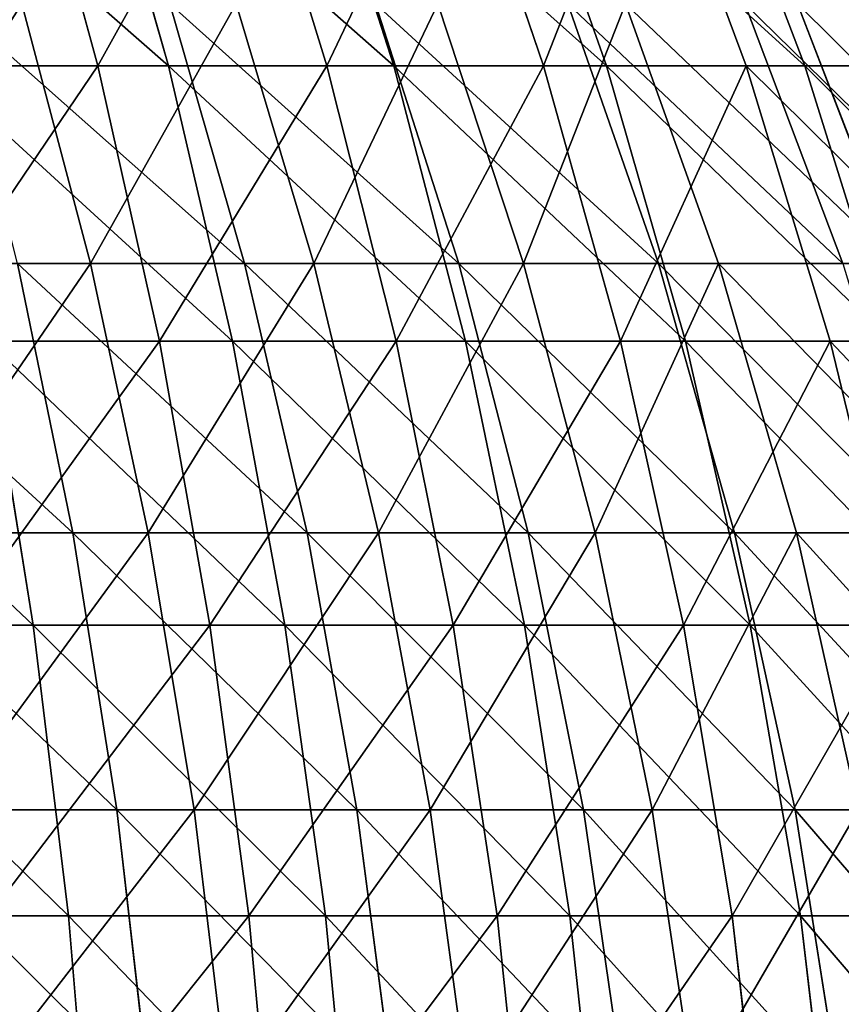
# Model space of a CAD drawing. Extents: x 143 to 263, y -61 to 82.
# Tile 418 of 656: x 229 to 242, y 11 to 26. Entities that reach past the tile are written whole.
import ezdxf

# ---------------------------------------------------------------- set-up
doc = ezdxf.new("R2010")
doc.units = 0
doc.header["$LTSCALE"] = 25.4
doc.layers.get('0').update_dxf_attribs({"color": 13, "linetype": 'CONTINUOUS'})

# ---------------------------------------------------------------- blocks, each defined once
blk = doc.blocks.new('ICE-BALL-8126_STL')
at = {"color": 7}
for p, q in [((61.197, 38.213, 95.913), (61.197, 41.23, 92.726)), ((61.197, 38.213, 95.913), (61.197, 41.23, 92.726)), ((70.114, 41.091, 14.999), (70.114, 37.75, 11.836)), ((70.114, 41.091, 14.999), (70.114, 37.75, 11.836)), ((56.924, 40.659, 21.344), (56.924, 37.817, 18.196)), ((56.924, 40.659, 21.344), (56.924, 37.817, 18.196)), ((68.466, 37.666, 94.635), (68.466, 40.693, 91.369)), ((68.466, 37.666, 94.635), (68.466, 40.693, 91.369)), ((64.17, 40.557, 22.419), (64.17, 37.688, 19.157)), ((64.17, 40.557, 22.419), (64.17, 37.688, 19.157)), ((65.603, 40.246, 15.825), (65.603, 36.972, 12.726)), ((65.603, 40.246, 15.825), (65.603, 36.972, 12.726)), ((70.114, 36.691, 100.934), (70.114, 40.106, 97.851)), ((70.114, 36.691, 100.934), (70.114, 40.106, 97.851)), ((56.924, 36.91, 94.578), (56.924, 39.825, 91.498)), ((56.924, 36.91, 94.578), (56.924, 39.825, 91.498)), ((64.17, 36.726, 93.69), (64.17, 39.679, 90.503)), ((64.17, 36.726, 93.69), (64.17, 39.679, 90.503)), ((55.962, 37.706, 24.728), (59.993, 39.259, 23.471)), ((55.962, 37.706, 24.728), (59.993, 39.259, 23.471)), ((59.993, 39.259, 23.471), (59.993, 36.479, 20.311)), ((59.993, 39.259, 23.471), (59.993, 36.479, 20.311)), ((65.603, 39.281, 97.006), (61.197, 38.213, 95.913)), ((65.603, 39.281, 97.006), (61.197, 38.213, 95.913)), ((65.603, 35.935, 100.026), (65.603, 39.281, 97.006)), ((65.603, 35.935, 100.026), (65.603, 39.281, 97.006)), ((61.197, 39.152, 16.892), (56.924, 37.817, 18.196)), ((61.197, 39.152, 16.892), (56.924, 37.817, 18.196)), ((61.197, 39.152, 16.892), (61.197, 35.966, 13.876)), ((61.197, 39.152, 16.892), (61.197, 35.966, 13.876)), ((64.17, 37.688, 19.157), (68.466, 38.652, 18.237)), ((64.17, 37.688, 19.157), (68.466, 38.652, 18.237)), ((68.466, 38.652, 18.237), (68.466, 35.448, 15.144)), ((68.466, 38.652, 18.237), (68.466, 35.448, 15.144)), ((55.962, 36.888, 88.122), (59.993, 38.408, 89.419)), ((55.962, 36.888, 88.122), (59.993, 38.408, 89.419)), ((59.993, 35.548, 92.505), (59.993, 38.408, 89.419)), ((59.993, 35.548, 92.505), (59.993, 38.408, 89.419)), ((68.466, 37.666, 94.635), (72.855, 38.362, 95.335)), ((68.466, 37.666, 94.635), (72.855, 38.362, 95.335)), ((61.197, 38.213, 95.913), (56.924, 36.91, 94.578)), ((61.197, 38.213, 95.913), (56.924, 36.91, 94.578)), ((61.197, 34.956, 98.852), (61.197, 38.213, 95.913)), ((61.197, 34.956, 98.852), (61.197, 38.213, 95.913)), ((74.704, 38.295, 11.214), (70.114, 37.75, 11.836)), ((74.704, 38.295, 11.214), (70.114, 37.75, 11.836)), ((56.924, 37.817, 18.196), (52.808, 36.249, 19.727)), ((56.924, 37.817, 18.196), (52.808, 36.249, 19.727)), ((56.924, 37.817, 18.196), (56.924, 34.738, 15.28)), ((56.924, 37.817, 18.196), (56.924, 34.738, 15.28)), ((70.114, 37.75, 11.836), (65.603, 36.972, 12.726)), ((70.114, 37.75, 11.836), (65.603, 36.972, 12.726)), ((70.114, 37.75, 11.836), (70.114, 34.171, 8.946)), ((70.114, 37.75, 11.836), (70.114, 34.171, 8.946)), ((59.993, 36.479, 20.311), (64.17, 37.688, 19.157)), ((59.993, 36.479, 20.311), (64.17, 37.688, 19.157)), ((64.17, 37.688, 19.157), (64.17, 34.562, 16.14)), ((64.17, 37.688, 19.157), (64.17, 34.562, 16.14)), ((64.17, 36.726, 93.69), (68.466, 37.666, 94.635)), ((64.17, 36.726, 93.69), (68.466, 37.666, 94.635)), ((68.466, 34.384, 97.644), (68.466, 37.666, 94.635)), ((68.466, 34.384, 97.644), (68.466, 37.666, 94.635)), ((74.704, 37.221, 101.569), (70.114, 36.691, 100.934)), ((74.704, 37.221, 101.569), (70.114, 36.691, 100.934)), ((65.603, 36.972, 12.726), (61.197, 35.966, 13.876)), ((65.603, 36.972, 12.726), (61.197, 35.966, 13.876)), ((65.603, 36.972, 12.726), (65.603, 33.466, 9.893)), ((65.603, 36.972, 12.726), (65.603, 33.466, 9.893)), ((56.924, 36.91, 94.578), (52.808, 35.378, 93.009)), ((56.924, 36.91, 94.578), (52.808, 35.378, 93.009)), ((56.924, 33.761, 97.419), (56.924, 36.91, 94.578)), ((56.924, 33.761, 97.419), (56.924, 36.91, 94.578)), ((59.993, 35.548, 92.505), (64.17, 36.726, 93.69)), ((59.993, 35.548, 92.505), (64.17, 36.726, 93.69)), ((64.17, 33.524, 96.625), (64.17, 36.726, 93.69)), ((64.17, 33.524, 96.625), (64.17, 36.726, 93.69)), ((70.114, 36.691, 100.934), (65.603, 35.935, 100.026)), ((70.114, 36.691, 100.934), (65.603, 35.935, 100.026)), ((70.114, 33.045, 103.739), (70.114, 36.691, 100.934)), ((70.114, 33.045, 103.739), (70.114, 36.691, 100.934)), ((55.962, 35.035, 21.691), (59.993, 36.479, 20.311)), ((55.962, 35.035, 21.691), (59.993, 36.479, 20.311)), ((59.993, 36.479, 20.311), (59.993, 33.452, 17.389)), ((59.993, 36.479, 20.311), (59.993, 33.452, 17.389)), ((68.466, 35.448, 15.144), (72.855, 36.104, 14.407)), ((68.466, 35.448, 15.144), (72.855, 36.104, 14.407)), ((61.197, 35.966, 13.876), (56.924, 34.738, 15.28)), ((61.197, 35.966, 13.876), (56.924, 34.738, 15.28)), ((61.197, 35.966, 13.876), (61.197, 32.553, 11.119)), ((61.197, 35.966, 13.876), (61.197, 32.553, 11.119)), ((65.603, 35.935, 100.026), (61.197, 34.956, 98.852)), ((65.603, 35.935, 100.026), (61.197, 34.956, 98.852)), ((65.603, 32.362, 102.775), (65.603, 35.935, 100.026)), ((65.603, 32.362, 102.775), (65.603, 35.935, 100.026)), ((55.962, 34.139, 91.089), (59.993, 35.548, 92.505)), ((55.962, 34.139, 91.089), (59.993, 35.548, 92.505)), ((59.993, 32.446, 95.349), (59.993, 35.548, 92.505)), ((59.993, 32.446, 95.349), (59.993, 35.548, 92.505)), ((64.17, 34.562, 16.14), (68.466, 35.448, 15.144)), ((64.17, 34.562, 16.14), (68.466, 35.448, 15.144)), ((68.466, 35.448, 15.144), (68.466, 32.003, 12.323)), ((68.466, 35.448, 15.144), (68.466, 32.003, 12.323)), ((68.466, 34.384, 97.644), (72.855, 35.02, 98.398)), ((68.466, 34.384, 97.644), (72.855, 35.02, 98.398)), ((61.197, 34.956, 98.852), (56.924, 33.761, 97.419)), ((61.197, 34.956, 98.852), (56.924, 33.761, 97.419)), ((61.197, 31.478, 101.528), (61.197, 34.956, 98.852)), ((61.197, 31.478, 101.528), (61.197, 34.956, 98.852)), ((56.924, 34.738, 15.28), (52.808, 33.294, 16.93)), ((56.924, 34.738, 15.28), (52.808, 33.294, 16.93)), ((56.924, 34.738, 15.28), (56.924, 31.438, 12.615)), ((56.924, 34.738, 15.28), (56.924, 31.438, 12.615)), ((59.993, 33.452, 17.389), (64.17, 34.562, 16.14)), ((59.993, 33.452, 17.389), (64.17, 34.562, 16.14)), ((64.17, 34.562, 16.14), (64.17, 31.201, 13.388)), ((64.17, 34.562, 16.14), (64.17, 31.201, 13.388)), ((74.704, 34.666, 8.282), (70.114, 34.171, 8.946)), ((74.704, 34.666, 8.282), (70.114, 34.171, 8.946)), ((64.17, 33.524, 96.625), (68.466, 34.384, 97.644)), ((64.17, 33.524, 96.625), (68.466, 34.384, 97.644)), ((68.466, 30.867, 100.375), (68.466, 34.384, 97.644)), ((68.466, 30.867, 100.375), (68.466, 34.384, 97.644)), ((70.114, 34.171, 8.946), (65.603, 33.466, 9.893)), ((70.114, 34.171, 8.946), (65.603, 33.466, 9.893)), ((70.114, 34.171, 8.946), (70.114, 30.377, 6.345)), ((70.114, 34.171, 8.946), (70.114, 30.377, 6.345)), ((56.924, 33.761, 97.419), (52.808, 32.358, 95.736)), ((56.924, 33.761, 97.419), (52.808, 32.358, 95.736)), ((56.924, 30.4, 100.005), (56.924, 33.761, 97.419)), ((56.924, 30.4, 100.005), (56.924, 33.761, 97.419)), ((59.993, 32.446, 95.349), (64.17, 33.524, 96.625)), ((59.993, 32.446, 95.349), (64.17, 33.524, 96.625)), ((65.603, 33.466, 9.893), (61.197, 32.553, 11.119)), ((65.603, 33.466, 9.893), (61.197, 32.553, 11.119)), ((64.17, 30.092, 99.29), (64.17, 33.524, 96.625)), ((64.17, 30.092, 99.29), (64.17, 33.524, 96.625)), ((65.603, 33.466, 9.893), (65.603, 29.748, 7.344)), ((65.603, 33.466, 9.893), (65.603, 29.748, 7.344)), ((74.704, 33.523, 104.414), (70.114, 33.045, 103.739)), ((74.704, 33.523, 104.414), (70.114, 33.045, 103.739)), ((55.962, 32.124, 18.882), (59.993, 33.452, 17.389)), ((55.962, 32.124, 18.882), (59.993, 33.452, 17.389)), ((59.993, 33.452, 17.389), (59.993, 30.196, 14.723)), ((59.993, 33.452, 17.389), (59.993, 30.196, 14.723)), ((70.114, 33.045, 103.739), (65.603, 32.362, 102.775)), ((70.114, 33.045, 103.739), (65.603, 32.362, 102.775)), ((70.114, 29.19, 106.249), (70.114, 33.045, 103.739)), ((70.114, 29.19, 106.249), (70.114, 33.045, 103.739)), ((61.197, 32.553, 11.119), (56.924, 31.438, 12.615)), ((61.197, 32.553, 11.119), (56.924, 31.438, 12.615)), ((61.197, 32.553, 11.119), (61.197, 28.934, 8.638)), ((61.197, 32.553, 11.119), (61.197, 28.934, 8.638)), ((68.466, 32.003, 12.323), (72.855, 32.596, 11.535)), ((68.466, 32.003, 12.323), (72.855, 32.596, 11.535)), ((55.962, 31.157, 93.822), (59.993, 32.446, 95.349)), ((55.962, 31.157, 93.822), (59.993, 32.446, 95.349)), ((59.993, 29.122, 97.929), (59.993, 32.446, 95.349)), ((59.993, 29.122, 97.929), (59.993, 32.446, 95.349)), ((65.603, 32.362, 102.775), (61.197, 31.478, 101.528)), ((65.603, 32.362, 102.775), (61.197, 31.478, 101.528)), ((65.603, 28.584, 105.234), (65.603, 32.362, 102.775)), ((65.603, 28.584, 105.234), (65.603, 32.362, 102.775)), ((64.17, 31.201, 13.388), (68.466, 32.003, 12.323)), ((64.17, 31.201, 13.388), (68.466, 32.003, 12.323)), ((68.466, 32.003, 12.323), (68.466, 28.339, 9.792)), ((68.466, 32.003, 12.323), (68.466, 28.339, 9.792)), ((61.197, 31.478, 101.528), (56.924, 30.4, 100.005)), ((61.197, 31.478, 101.528), (56.924, 30.4, 100.005)), ((61.197, 27.802, 103.922), (61.197, 31.478, 101.528)), ((61.197, 27.802, 103.922), (61.197, 31.478, 101.528)), ((56.924, 31.438, 12.615), (52.808, 30.129, 14.373)), ((56.924, 31.438, 12.615), (52.808, 30.129, 14.373)), ((56.924, 31.438, 12.615), (56.924, 27.94, 10.217)), ((56.924, 31.438, 12.615), (56.924, 27.94, 10.217)), ((72.855, 31.44, 101.179), (68.466, 30.867, 100.375)), ((72.855, 31.44, 101.179), (68.466, 30.867, 100.375)), ((59.993, 30.196, 14.723), (64.17, 31.201, 13.388)), ((59.993, 30.196, 14.723), (64.17, 31.201, 13.388)), ((64.17, 31.201, 13.388), (64.17, 27.627, 10.919)), ((64.17, 31.201, 13.388), (64.17, 27.627, 10.919)), ((68.466, 30.867, 100.375), (64.17, 30.092, 99.29)), ((68.466, 30.867, 100.375), (64.17, 30.092, 99.29)), ((68.466, 27.139, 102.811), (68.466, 30.867, 100.375)), ((68.466, 27.139, 102.811), (68.466, 30.867, 100.375)), ((74.704, 30.818, 5.644), (70.114, 30.377, 6.345)), ((74.704, 30.818, 5.644), (70.114, 30.377, 6.345)), ((56.924, 30.4, 100.005), (52.808, 29.132, 98.217)), ((56.924, 30.4, 100.005), (52.808, 29.132, 98.217)), ((56.924, 26.846, 102.32), (56.924, 30.4, 100.005)), ((56.924, 26.846, 102.32), (56.924, 30.4, 100.005)), ((70.114, 30.377, 6.345), (65.603, 29.748, 7.344)), ((70.114, 30.377, 6.345), (65.603, 29.748, 7.344)), ((70.114, 30.377, 6.345), (70.114, 26.39, 4.049)), ((70.114, 30.377, 6.345), (70.114, 26.39, 4.049)), ((55.962, 28.995, 16.319), (59.993, 30.196, 14.723)), ((55.962, 28.995, 16.319), (59.993, 30.196, 14.723)), ((59.993, 30.196, 14.723), (59.993, 26.734, 12.332)), ((59.993, 30.196, 14.723), (59.993, 26.734, 12.332)), ((64.17, 30.092, 99.29), (59.993, 29.122, 97.929)), ((64.17, 30.092, 99.29), (59.993, 29.122, 97.929)), ((64.17, 26.456, 101.666), (64.17, 30.092, 99.29)), ((64.17, 26.456, 101.666), (64.17, 30.092, 99.29)), ((65.603, 29.748, 7.344), (61.197, 28.934, 8.638)), ((65.603, 29.748, 7.344), (61.197, 28.934, 8.638)), ((65.603, 29.748, 7.344), (65.603, 25.841, 5.095)), ((65.603, 29.748, 7.344), (65.603, 25.841, 5.095)), ((74.704, 29.614, 106.96), (70.114, 29.19, 106.249)), ((74.704, 29.614, 106.96), (70.114, 29.19, 106.249)), ((70.114, 29.19, 106.249), (65.603, 28.584, 105.234)), ((70.114, 29.19, 106.249), (65.603, 28.584, 105.234)), ((70.114, 25.149, 108.449), (70.114, 29.19, 106.249)), ((70.114, 25.149, 108.449), (70.114, 29.19, 106.249)), ((59.993, 29.122, 97.929), (55.962, 27.962, 96.303)), ((59.993, 29.122, 97.929), (55.962, 27.962, 96.303)), ((59.993, 25.6, 100.231), (59.993, 29.122, 97.929)), ((59.993, 25.6, 100.231), (59.993, 29.122, 97.929)), ((61.197, 28.934, 8.638), (56.924, 27.94, 10.217)), ((61.197, 28.934, 8.638), (56.924, 27.94, 10.217)), ((61.197, 28.934, 8.638), (61.197, 25.131, 6.449)), ((61.197, 28.934, 8.638), (61.197, 25.131, 6.449)), ((68.466, 28.339, 9.792), (72.855, 28.866, 8.958)), ((68.466, 28.339, 9.792), (72.855, 28.866, 8.958)), ((65.603, 28.584, 105.234), (61.197, 27.802, 103.922)), ((65.603, 28.584, 105.234), (61.197, 27.802, 103.922)), ((65.603, 24.626, 107.39), (65.603, 28.584, 105.234)), ((65.603, 24.626, 107.39), (65.603, 28.584, 105.234)), ((64.17, 27.627, 10.919), (68.466, 28.339, 9.792)), ((64.17, 27.627, 10.919), (68.466, 28.339, 9.792)), ((68.466, 28.339, 9.792), (68.466, 24.481, 7.569)), ((68.466, 28.339, 9.792), (68.466, 24.481, 7.569)), ((56.924, 27.94, 10.217), (52.808, 26.773, 12.072)), ((56.924, 27.94, 10.217), (52.808, 26.773, 12.072)), ((56.924, 27.94, 10.217), (56.924, 24.265, 8.101)), ((56.924, 27.94, 10.217), (56.924, 24.265, 8.101)), ((61.197, 27.802, 103.922), (56.924, 26.846, 102.32)), ((61.197, 27.802, 103.922), (56.924, 26.846, 102.32)), ((61.197, 23.948, 106.02), (61.197, 27.802, 103.922)), ((61.197, 23.948, 106.02), (61.197, 27.802, 103.922)), ((59.993, 26.734, 12.332), (64.17, 27.627, 10.919)), ((59.993, 26.734, 12.332), (64.17, 27.627, 10.919)), ((64.17, 27.627, 10.919), (64.17, 23.863, 8.75)), ((64.17, 27.627, 10.919), (64.17, 23.863, 8.75)), ((68.466, 27.139, 102.811), (72.855, 27.644, 103.658)), ((68.466, 27.139, 102.811), (72.855, 27.644, 103.658)), ((64.17, 26.456, 101.666), (68.466, 27.139, 102.811)), ((64.17, 26.456, 101.666), (68.466, 27.139, 102.811)), ((68.466, 23.225, 104.934), (68.466, 27.139, 102.811)), ((68.466, 23.225, 104.934), (68.466, 27.139, 102.811)), ((56.924, 26.846, 102.32), (52.808, 25.723, 100.437)), ((56.924, 26.846, 102.32), (52.808, 25.723, 100.437)), ((55.962, 25.666, 14.02), (59.993, 26.734, 12.332)), ((55.962, 25.666, 14.02), (59.993, 26.734, 12.332)), ((56.924, 23.121, 104.348), (56.924, 26.846, 102.32)), ((56.924, 23.121, 104.348), (56.924, 26.846, 102.32)), ((59.993, 26.734, 12.332), (59.993, 23.088, 10.23)), ((59.993, 26.734, 12.332), (59.993, 23.088, 10.23)), ((74.704, 26.775, 3.316), (70.114, 26.39, 4.049)), ((74.704, 26.775, 3.316), (70.114, 26.39, 4.049)), ((59.993, 25.6, 100.231), (64.17, 26.456, 101.666)), ((59.993, 25.6, 100.231), (64.17, 26.456, 101.666)), ((64.17, 22.637, 103.737), (64.17, 26.456, 101.666)), ((64.17, 22.637, 103.737), (64.17, 26.456, 101.666)), ((70.114, 26.39, 4.049), (65.603, 25.841, 5.095)), ((70.114, 26.39, 4.049), (65.603, 25.841, 5.095)), ((70.114, 26.39, 4.049), (70.114, 22.235, 2.074)), ((70.114, 26.39, 4.049), (70.114, 22.235, 2.074)), ((65.603, 25.841, 5.095), (61.197, 25.131, 6.449)), ((65.603, 25.841, 5.095), (61.197, 25.131, 6.449)), ((65.603, 25.841, 5.095), (65.603, 21.77, 3.16)), ((65.603, 25.841, 5.095), (65.603, 21.77, 3.16))]:
    blk.add_line(p, q, dxfattribs=at)
mesh = blk.add_polyface(dxfattribs=at)
corners = [(52.808, 38.176, 90.054), (56.924, 42.491, 88.199), (52.808, 40.733, 86.889), (56.924, 39.825, 91.498)]
mesh.append_faces([[corners[k] for k in face] for face in [(0, 1, 2), (1, 0, 3)]], dxfattribs={"vtx0": -1, "color": 7})
mesh = blk.add_polyface(dxfattribs=at)
corners = [(61.197, 38.213, 95.913), (65.603, 42.38, 93.733), (61.197, 41.23, 92.726), (65.603, 39.281, 97.006)]
mesh.append_faces([[corners[k] for k in face] for face in [(0, 1, 2), (1, 0, 3)]], dxfattribs={"vtx0": -1, "color": 7})
mesh = blk.add_polyface(dxfattribs=at)
corners = [(56.924, 37.817, 18.196), (61.197, 42.092, 20.149), (61.197, 39.152, 16.892), (56.924, 40.659, 21.344)]
mesh.append_faces([[corners[k] for k in face] for face in [(0, 1, 2), (1, 0, 3)]], dxfattribs={"vtx0": -1, "color": 7})
mesh = blk.add_polyface(dxfattribs=at)
corners = [(59.993, 41.771, 26.846), (55.962, 37.706, 24.728), (59.993, 39.259, 23.471), (55.962, 40.122, 27.973)]
mesh.append_faces([[corners[k] for k in face] for face in [(0, 1, 2), (1, 0, 3)]], dxfattribs={"vtx0": -1, "color": 7})
mesh = blk.add_polyface(dxfattribs=at)
corners = [(68.466, 41.593, 21.58), (64.17, 37.688, 19.157), (68.466, 38.652, 18.237), (64.17, 40.557, 22.419)]
mesh.append_faces([[corners[k] for k in face] for face in [(0, 1, 2), (1, 0, 3)]], dxfattribs={"vtx0": -1, "color": 7})
mesh = blk.add_polyface(dxfattribs=at)
corners = [(74.704, 41.683, 14.421), (70.114, 37.75, 11.836), (70.114, 41.091, 14.999), (74.704, 38.295, 11.214)]
mesh.append_faces([[corners[k] for k in face] for face in [(0, 1, 2), (1, 0, 3)]], dxfattribs={"vtx0": -1, "color": 7})
mesh = blk.add_polyface(dxfattribs=at)
corners = [(72.855, 41.444, 92.01), (68.466, 37.666, 94.635), (68.466, 40.693, 91.369), (72.855, 38.362, 95.335)]
mesh.append_faces([[corners[k] for k in face] for face in [(0, 1, 2), (1, 0, 3)]], dxfattribs={"vtx0": -1, "color": 7})
mesh = blk.add_polyface(dxfattribs=at)
corners = [(56.924, 36.91, 94.578), (61.197, 41.23, 92.726), (56.924, 39.825, 91.498), (61.197, 38.213, 95.913)]
mesh.append_faces([[corners[k] for k in face] for face in [(0, 1, 2), (1, 0, 3)]], dxfattribs={"vtx0": -1, "color": 7})
mesh = blk.add_polyface(dxfattribs=at)
corners = [(70.114, 41.091, 14.999), (65.603, 36.972, 12.726), (65.603, 40.246, 15.825), (70.114, 37.75, 11.836)]
mesh.append_faces([[corners[k] for k in face] for face in [(0, 1, 2), (1, 0, 3)]], dxfattribs={"vtx0": -1, "color": 7})
mesh = blk.add_polyface(dxfattribs=at)
corners = [(59.993, 41.007, 86.109), (55.962, 36.888, 88.122), (55.962, 39.386, 84.94), (59.993, 38.408, 89.419)]
mesh.append_faces([[corners[k] for k in face] for face in [(0, 1, 2), (1, 0, 3)]], dxfattribs={"vtx0": -1, "color": 7})
mesh = blk.add_polyface(dxfattribs=at)
corners = [(52.808, 36.249, 19.727), (56.924, 40.659, 21.344), (56.924, 37.817, 18.196), (52.808, 38.975, 22.748)]
mesh.append_faces([[corners[k] for k in face] for face in [(0, 1, 2), (1, 0, 3)]], dxfattribs={"vtx0": -1, "color": 7})
mesh = blk.add_polyface(dxfattribs=at)
corners = [(68.466, 40.693, 91.369), (64.17, 36.726, 93.69), (64.17, 39.679, 90.503), (68.466, 37.666, 94.635)]
mesh.append_faces([[corners[k] for k in face] for face in [(0, 1, 2), (1, 0, 3)]], dxfattribs={"vtx0": -1, "color": 7})
mesh = blk.add_polyface(dxfattribs=at)
corners = [(74.704, 37.221, 101.569), (70.114, 40.106, 97.851), (70.114, 36.691, 100.934), (74.704, 40.685, 98.443)]
mesh.append_faces([[corners[k] for k in face] for face in [(0, 1, 2), (1, 0, 3)]], dxfattribs={"vtx0": -1, "color": 7})
mesh = blk.add_polyface(dxfattribs=at)
corners = [(64.17, 40.557, 22.419), (59.993, 36.479, 20.311), (64.17, 37.688, 19.157), (59.993, 39.259, 23.471)]
mesh.append_faces([[corners[k] for k in face] for face in [(0, 1, 2), (1, 0, 3)]], dxfattribs={"vtx0": -1, "color": 7})
mesh = blk.add_polyface(dxfattribs=at)
corners = [(65.603, 40.246, 15.825), (61.197, 35.966, 13.876), (61.197, 39.152, 16.892), (65.603, 36.972, 12.726)]
mesh.append_faces([[corners[k] for k in face] for face in [(0, 1, 2), (1, 0, 3)]], dxfattribs={"vtx0": -1, "color": 7})
mesh = blk.add_polyface(dxfattribs=at)
corners = [(70.114, 36.691, 100.934), (65.603, 39.281, 97.006), (65.603, 35.935, 100.026), (70.114, 40.106, 97.851)]
mesh.append_faces([[corners[k] for k in face] for face in [(0, 1, 2), (1, 0, 3)]], dxfattribs={"vtx0": -1, "color": 7})
mesh = blk.add_polyface(dxfattribs=at)
corners = [(52.808, 35.378, 93.009), (56.924, 39.825, 91.498), (52.808, 38.176, 90.054), (56.924, 36.91, 94.578)]
mesh.append_faces([[corners[k] for k in face] for face in [(0, 1, 2), (1, 0, 3)]], dxfattribs={"vtx0": -1, "color": 7})
mesh = blk.add_polyface(dxfattribs=at)
corners = [(64.17, 39.679, 90.503), (59.993, 35.548, 92.505), (59.993, 38.408, 89.419), (64.17, 36.726, 93.69)]
mesh.append_faces([[corners[k] for k in face] for face in [(0, 1, 2), (1, 0, 3)]], dxfattribs={"vtx0": -1, "color": 7})
mesh = blk.add_polyface(dxfattribs=at)
corners = [(59.993, 39.259, 23.471), (55.962, 35.035, 21.691), (59.993, 36.479, 20.311), (55.962, 37.706, 24.728)]
mesh.append_faces([[corners[k] for k in face] for face in [(0, 1, 2), (1, 0, 3)]], dxfattribs={"vtx0": -1, "color": 7})
mesh = blk.add_polyface(dxfattribs=at)
corners = [(65.603, 35.935, 100.026), (61.197, 38.213, 95.913), (61.197, 34.956, 98.852), (65.603, 39.281, 97.006)]
mesh.append_faces([[corners[k] for k in face] for face in [(0, 1, 2), (1, 0, 3)]], dxfattribs={"vtx0": -1, "color": 7})
mesh = blk.add_polyface(dxfattribs=at)
corners = [(72.855, 36.104, 14.407), (68.466, 38.652, 18.237), (68.466, 35.448, 15.144), (72.855, 39.366, 17.555)]
mesh.append_faces([[corners[k] for k in face] for face in [(0, 1, 2), (1, 0, 3)]], dxfattribs={"vtx0": -1, "color": 7})
mesh = blk.add_polyface(dxfattribs=at)
corners = [(61.197, 39.152, 16.892), (56.924, 34.738, 15.28), (56.924, 37.817, 18.196), (61.197, 35.966, 13.876)]
mesh.append_faces([[corners[k] for k in face] for face in [(0, 1, 2), (1, 0, 3)]], dxfattribs={"vtx0": -1, "color": 7})
mesh = blk.add_polyface(dxfattribs=at)
corners = [(68.466, 35.448, 15.144), (64.17, 37.688, 19.157), (64.17, 34.562, 16.14), (68.466, 38.652, 18.237)]
mesh.append_faces([[corners[k] for k in face] for face in [(0, 1, 2), (1, 0, 3)]], dxfattribs={"vtx0": -1, "color": 7})
mesh = blk.add_polyface(dxfattribs=at)
corners = [(59.993, 38.408, 89.419), (55.962, 34.139, 91.089), (55.962, 36.888, 88.122), (59.993, 35.548, 92.505)]
mesh.append_faces([[corners[k] for k in face] for face in [(0, 1, 2), (1, 0, 3)]], dxfattribs={"vtx0": -1, "color": 7})
mesh = blk.add_polyface(dxfattribs=at)
corners = [(72.855, 38.362, 95.335), (68.466, 34.384, 97.644), (68.466, 37.666, 94.635), (72.855, 35.02, 98.398)]
mesh.append_faces([[corners[k] for k in face] for face in [(0, 1, 2), (1, 0, 3)]], dxfattribs={"vtx0": -1, "color": 7})
mesh = blk.add_polyface(dxfattribs=at)
corners = [(61.197, 34.956, 98.852), (56.924, 36.91, 94.578), (56.924, 33.761, 97.419), (61.197, 38.213, 95.913)]
mesh.append_faces([[corners[k] for k in face] for face in [(0, 1, 2), (1, 0, 3)]], dxfattribs={"vtx0": -1, "color": 7})
mesh = blk.add_polyface(dxfattribs=at)
corners = [(74.704, 38.295, 11.214), (70.114, 34.171, 8.946), (70.114, 37.75, 11.836), (74.704, 34.666, 8.282)]
mesh.append_faces([[corners[k] for k in face] for face in [(0, 1, 2), (1, 0, 3)]], dxfattribs={"vtx0": -1, "color": 7})
mesh = blk.add_polyface(dxfattribs=at)
corners = [(56.924, 37.817, 18.196), (52.808, 33.294, 16.93), (52.808, 36.249, 19.727), (56.924, 34.738, 15.28)]
mesh.append_faces([[corners[k] for k in face] for face in [(0, 1, 2), (1, 0, 3)]], dxfattribs={"vtx0": -1, "color": 7})
mesh = blk.add_polyface(dxfattribs=at)
corners = [(70.114, 37.75, 11.836), (65.603, 33.466, 9.893), (65.603, 36.972, 12.726), (70.114, 34.171, 8.946)]
mesh.append_faces([[corners[k] for k in face] for face in [(0, 1, 2), (1, 0, 3)]], dxfattribs={"vtx0": -1, "color": 7})
mesh = blk.add_polyface(dxfattribs=at)
corners = [(64.17, 34.562, 16.14), (59.993, 36.479, 20.311), (59.993, 33.452, 17.389), (64.17, 37.688, 19.157)]
mesh.append_faces([[corners[k] for k in face] for face in [(0, 1, 2), (1, 0, 3)]], dxfattribs={"vtx0": -1, "color": 7})
mesh = blk.add_polyface(dxfattribs=at)
corners = [(68.466, 37.666, 94.635), (64.17, 33.524, 96.625), (64.17, 36.726, 93.69), (68.466, 34.384, 97.644)]
mesh.append_faces([[corners[k] for k in face] for face in [(0, 1, 2), (1, 0, 3)]], dxfattribs={"vtx0": -1, "color": 7})
mesh = blk.add_polyface(dxfattribs=at)
corners = [(74.704, 33.523, 104.414), (70.114, 36.691, 100.934), (70.114, 33.045, 103.739), (74.704, 37.221, 101.569)]
mesh.append_faces([[corners[k] for k in face] for face in [(0, 1, 2), (1, 0, 3)]], dxfattribs={"vtx0": -1, "color": 7})
mesh = blk.add_polyface(dxfattribs=at)
corners = [(65.603, 36.972, 12.726), (61.197, 32.553, 11.119), (61.197, 35.966, 13.876), (65.603, 33.466, 9.893)]
mesh.append_faces([[corners[k] for k in face] for face in [(0, 1, 2), (1, 0, 3)]], dxfattribs={"vtx0": -1, "color": 7})
mesh = blk.add_polyface(dxfattribs=at)
corners = [(56.924, 33.761, 97.419), (52.808, 35.378, 93.009), (52.808, 32.358, 95.736), (56.924, 36.91, 94.578)]
mesh.append_faces([[corners[k] for k in face] for face in [(0, 1, 2), (1, 0, 3)]], dxfattribs={"vtx0": -1, "color": 7})
mesh = blk.add_polyface(dxfattribs=at)
corners = [(64.17, 36.726, 93.69), (59.993, 32.446, 95.349), (59.993, 35.548, 92.505), (64.17, 33.524, 96.625)]
mesh.append_faces([[corners[k] for k in face] for face in [(0, 1, 2), (1, 0, 3)]], dxfattribs={"vtx0": -1, "color": 7})
mesh = blk.add_polyface(dxfattribs=at)
corners = [(70.114, 33.045, 103.739), (65.603, 35.935, 100.026), (65.603, 32.362, 102.775), (70.114, 36.691, 100.934)]
mesh.append_faces([[corners[k] for k in face] for face in [(0, 1, 2), (1, 0, 3)]], dxfattribs={"vtx0": -1, "color": 7})
mesh = blk.add_polyface(dxfattribs=at)
corners = [(59.993, 33.452, 17.389), (55.962, 35.035, 21.691), (55.962, 32.124, 18.882), (59.993, 36.479, 20.311)]
mesh.append_faces([[corners[k] for k in face] for face in [(0, 1, 2), (1, 0, 3)]], dxfattribs={"vtx0": -1, "color": 7})
mesh = blk.add_polyface(dxfattribs=at)
corners = [(72.855, 32.596, 11.535), (68.466, 35.448, 15.144), (68.466, 32.003, 12.323), (72.855, 36.104, 14.407)]
mesh.append_faces([[corners[k] for k in face] for face in [(0, 1, 2), (1, 0, 3)]], dxfattribs={"vtx0": -1, "color": 7})
mesh = blk.add_polyface(dxfattribs=at)
corners = [(61.197, 35.966, 13.876), (56.924, 31.438, 12.615), (56.924, 34.738, 15.28), (61.197, 32.553, 11.119)]
mesh.append_faces([[corners[k] for k in face] for face in [(0, 1, 2), (1, 0, 3)]], dxfattribs={"vtx0": -1, "color": 7})
mesh = blk.add_polyface(dxfattribs=at)
corners = [(65.603, 32.362, 102.775), (61.197, 34.956, 98.852), (61.197, 31.478, 101.528), (65.603, 35.935, 100.026)]
mesh.append_faces([[corners[k] for k in face] for face in [(0, 1, 2), (1, 0, 3)]], dxfattribs={"vtx0": -1, "color": 7})
mesh = blk.add_polyface(dxfattribs=at)
corners = [(59.993, 35.548, 92.505), (55.962, 31.157, 93.822), (55.962, 34.139, 91.089), (59.993, 32.446, 95.349)]
mesh.append_faces([[corners[k] for k in face] for face in [(0, 1, 2), (1, 0, 3)]], dxfattribs={"vtx0": -1, "color": 7})
mesh = blk.add_polyface(dxfattribs=at)
corners = [(68.466, 32.003, 12.323), (64.17, 34.562, 16.14), (64.17, 31.201, 13.388), (68.466, 35.448, 15.144)]
mesh.append_faces([[corners[k] for k in face] for face in [(0, 1, 2), (1, 0, 3)]], dxfattribs={"vtx0": -1, "color": 7})
mesh = blk.add_polyface(dxfattribs=at)
corners = [(72.855, 35.02, 98.398), (68.466, 30.867, 100.375), (68.466, 34.384, 97.644), (72.855, 31.44, 101.179)]
mesh.append_faces([[corners[k] for k in face] for face in [(0, 1, 2), (1, 0, 3)]], dxfattribs={"vtx0": -1, "color": 7})
mesh = blk.add_polyface(dxfattribs=at)
corners = [(61.197, 31.478, 101.528), (56.924, 33.761, 97.419), (56.924, 30.4, 100.005), (61.197, 34.956, 98.852)]
mesh.append_faces([[corners[k] for k in face] for face in [(0, 1, 2), (1, 0, 3)]], dxfattribs={"vtx0": -1, "color": 7})
mesh = blk.add_polyface(dxfattribs=at)
corners = [(56.924, 34.738, 15.28), (52.808, 30.129, 14.373), (52.808, 33.294, 16.93), (56.924, 31.438, 12.615)]
mesh.append_faces([[corners[k] for k in face] for face in [(0, 1, 2), (1, 0, 3)]], dxfattribs={"vtx0": -1, "color": 7})
mesh = blk.add_polyface(dxfattribs=at)
corners = [(64.17, 31.201, 13.388), (59.993, 33.452, 17.389), (59.993, 30.196, 14.723), (64.17, 34.562, 16.14)]
mesh.append_faces([[corners[k] for k in face] for face in [(0, 1, 2), (1, 0, 3)]], dxfattribs={"vtx0": -1, "color": 7})
mesh = blk.add_polyface(dxfattribs=at)
corners = [(74.704, 34.666, 8.282), (70.114, 30.377, 6.345), (70.114, 34.171, 8.946), (74.704, 30.818, 5.644)]
mesh.append_faces([[corners[k] for k in face] for face in [(0, 1, 2), (1, 0, 3)]], dxfattribs={"vtx0": -1, "color": 7})
mesh = blk.add_polyface(dxfattribs=at)
corners = [(68.466, 34.384, 97.644), (64.17, 30.092, 99.29), (64.17, 33.524, 96.625), (68.466, 30.867, 100.375)]
mesh.append_faces([[corners[k] for k in face] for face in [(0, 1, 2), (1, 0, 3)]], dxfattribs={"vtx0": -1, "color": 7})
mesh = blk.add_polyface(dxfattribs=at)
corners = [(70.114, 34.171, 8.946), (65.603, 29.748, 7.344), (65.603, 33.466, 9.893), (70.114, 30.377, 6.345)]
mesh.append_faces([[corners[k] for k in face] for face in [(0, 1, 2), (1, 0, 3)]], dxfattribs={"vtx0": -1, "color": 7})
mesh = blk.add_polyface(dxfattribs=at)
corners = [(56.924, 30.4, 100.005), (52.808, 32.358, 95.736), (52.808, 29.132, 98.217), (56.924, 33.761, 97.419)]
mesh.append_faces([[corners[k] for k in face] for face in [(0, 1, 2), (1, 0, 3)]], dxfattribs={"vtx0": -1, "color": 7})
mesh = blk.add_polyface(dxfattribs=at)
corners = [(64.17, 33.524, 96.625), (59.993, 29.122, 97.929), (59.993, 32.446, 95.349), (64.17, 30.092, 99.29)]
mesh.append_faces([[corners[k] for k in face] for face in [(0, 1, 2), (1, 0, 3)]], dxfattribs={"vtx0": -1, "color": 7})
mesh = blk.add_polyface(dxfattribs=at)
corners = [(65.603, 33.466, 9.893), (61.197, 28.934, 8.638), (61.197, 32.553, 11.119), (65.603, 29.748, 7.344)]
mesh.append_faces([[corners[k] for k in face] for face in [(0, 1, 2), (1, 0, 3)]], dxfattribs={"vtx0": -1, "color": 7})
mesh = blk.add_polyface(dxfattribs=at)
corners = [(74.704, 29.614, 106.96), (70.114, 33.045, 103.739), (70.114, 29.19, 106.249), (74.704, 33.523, 104.414)]
mesh.append_faces([[corners[k] for k in face] for face in [(0, 1, 2), (1, 0, 3)]], dxfattribs={"vtx0": -1, "color": 7})
mesh = blk.add_polyface(dxfattribs=at)
corners = [(59.993, 30.196, 14.723), (55.962, 32.124, 18.882), (55.962, 28.995, 16.319), (59.993, 33.452, 17.389)]
mesh.append_faces([[corners[k] for k in face] for face in [(0, 1, 2), (1, 0, 3)]], dxfattribs={"vtx0": -1, "color": 7})
mesh = blk.add_polyface(dxfattribs=at)
corners = [(70.114, 29.19, 106.249), (65.603, 32.362, 102.775), (65.603, 28.584, 105.234), (70.114, 33.045, 103.739)]
mesh.append_faces([[corners[k] for k in face] for face in [(0, 1, 2), (1, 0, 3)]], dxfattribs={"vtx0": -1, "color": 7})
mesh = blk.add_polyface(dxfattribs=at)
corners = [(61.197, 32.553, 11.119), (56.924, 27.94, 10.217), (56.924, 31.438, 12.615), (61.197, 28.934, 8.638)]
mesh.append_faces([[corners[k] for k in face] for face in [(0, 1, 2), (1, 0, 3)]], dxfattribs={"vtx0": -1, "color": 7})
mesh = blk.add_polyface(dxfattribs=at)
corners = [(72.855, 28.866, 8.958), (68.466, 32.003, 12.323), (68.466, 28.339, 9.792), (72.855, 32.596, 11.535)]
mesh.append_faces([[corners[k] for k in face] for face in [(0, 1, 2), (1, 0, 3)]], dxfattribs={"vtx0": -1, "color": 7})
mesh = blk.add_polyface(dxfattribs=at)
corners = [(59.993, 32.446, 95.349), (55.962, 27.962, 96.303), (55.962, 31.157, 93.822), (59.993, 29.122, 97.929)]
mesh.append_faces([[corners[k] for k in face] for face in [(0, 1, 2), (1, 0, 3)]], dxfattribs={"vtx0": -1, "color": 7})
mesh = blk.add_polyface(dxfattribs=at)
corners = [(65.603, 28.584, 105.234), (61.197, 31.478, 101.528), (61.197, 27.802, 103.922), (65.603, 32.362, 102.775)]
mesh.append_faces([[corners[k] for k in face] for face in [(0, 1, 2), (1, 0, 3)]], dxfattribs={"vtx0": -1, "color": 7})
mesh = blk.add_polyface(dxfattribs=at)
corners = [(68.466, 28.339, 9.792), (64.17, 31.201, 13.388), (64.17, 27.627, 10.919), (68.466, 32.003, 12.323)]
mesh.append_faces([[corners[k] for k in face] for face in [(0, 1, 2), (1, 0, 3)]], dxfattribs={"vtx0": -1, "color": 7})
mesh = blk.add_polyface(dxfattribs=at)
corners = [(61.197, 27.802, 103.922), (56.924, 30.4, 100.005), (56.924, 26.846, 102.32), (61.197, 31.478, 101.528)]
mesh.append_faces([[corners[k] for k in face] for face in [(0, 1, 2), (1, 0, 3)]], dxfattribs={"vtx0": -1, "color": 7})
mesh = blk.add_polyface(dxfattribs=at)
corners = [(56.924, 31.438, 12.615), (52.808, 26.773, 12.072), (52.808, 30.129, 14.373), (56.924, 27.94, 10.217)]
mesh.append_faces([[corners[k] for k in face] for face in [(0, 1, 2), (1, 0, 3)]], dxfattribs={"vtx0": -1, "color": 7})
mesh = blk.add_polyface(dxfattribs=at)
corners = [(72.855, 31.44, 101.179), (68.466, 27.139, 102.811), (68.466, 30.867, 100.375), (72.855, 27.644, 103.658)]
mesh.append_faces([[corners[k] for k in face] for face in [(0, 1, 2), (1, 0, 3)]], dxfattribs={"vtx0": -1, "color": 7})
mesh = blk.add_polyface(dxfattribs=at)
corners = [(64.17, 27.627, 10.919), (59.993, 30.196, 14.723), (59.993, 26.734, 12.332), (64.17, 31.201, 13.388)]
mesh.append_faces([[corners[k] for k in face] for face in [(0, 1, 2), (1, 0, 3)]], dxfattribs={"vtx0": -1, "color": 7})
mesh = blk.add_polyface(dxfattribs=at)
corners = [(68.466, 30.867, 100.375), (64.17, 26.456, 101.666), (64.17, 30.092, 99.29), (68.466, 27.139, 102.811)]
mesh.append_faces([[corners[k] for k in face] for face in [(0, 1, 2), (1, 0, 3)]], dxfattribs={"vtx0": -1, "color": 7})
mesh = blk.add_polyface(dxfattribs=at)
corners = [(74.704, 30.818, 5.644), (70.114, 26.39, 4.049), (70.114, 30.377, 6.345), (74.704, 26.775, 3.316)]
mesh.append_faces([[corners[k] for k in face] for face in [(0, 1, 2), (1, 0, 3)]], dxfattribs={"vtx0": -1, "color": 7})
mesh = blk.add_polyface(dxfattribs=at)
corners = [(56.924, 26.846, 102.32), (52.808, 29.132, 98.217), (52.808, 25.723, 100.437), (56.924, 30.4, 100.005)]
mesh.append_faces([[corners[k] for k in face] for face in [(0, 1, 2), (1, 0, 3)]], dxfattribs={"vtx0": -1, "color": 7})
mesh = blk.add_polyface(dxfattribs=at)
corners = [(70.114, 30.377, 6.345), (65.603, 25.841, 5.095), (65.603, 29.748, 7.344), (70.114, 26.39, 4.049)]
mesh.append_faces([[corners[k] for k in face] for face in [(0, 1, 2), (1, 0, 3)]], dxfattribs={"vtx0": -1, "color": 7})
mesh = blk.add_polyface(dxfattribs=at)
corners = [(59.993, 26.734, 12.332), (55.962, 28.995, 16.319), (55.962, 25.666, 14.02), (59.993, 30.196, 14.723)]
mesh.append_faces([[corners[k] for k in face] for face in [(0, 1, 2), (1, 0, 3)]], dxfattribs={"vtx0": -1, "color": 7})
mesh = blk.add_polyface(dxfattribs=at)
corners = [(64.17, 30.092, 99.29), (59.993, 25.6, 100.231), (59.993, 29.122, 97.929), (64.17, 26.456, 101.666)]
mesh.append_faces([[corners[k] for k in face] for face in [(0, 1, 2), (1, 0, 3)]], dxfattribs={"vtx0": -1, "color": 7})
mesh = blk.add_polyface(dxfattribs=at)
corners = [(65.603, 29.748, 7.344), (61.197, 25.131, 6.449), (61.197, 28.934, 8.638), (65.603, 25.841, 5.095)]
mesh.append_faces([[corners[k] for k in face] for face in [(0, 1, 2), (1, 0, 3)]], dxfattribs={"vtx0": -1, "color": 7})
mesh = blk.add_polyface(dxfattribs=at)
corners = [(74.704, 25.516, 109.191), (70.114, 29.19, 106.249), (70.114, 25.149, 108.449), (74.704, 29.614, 106.96)]
mesh.append_faces([[corners[k] for k in face] for face in [(0, 1, 2), (1, 0, 3)]], dxfattribs={"vtx0": -1, "color": 7})
mesh = blk.add_polyface(dxfattribs=at)
corners = [(70.114, 25.149, 108.449), (65.603, 28.584, 105.234), (65.603, 24.626, 107.39), (70.114, 29.19, 106.249)]
mesh.append_faces([[corners[k] for k in face] for face in [(0, 1, 2), (1, 0, 3)]], dxfattribs={"vtx0": -1, "color": 7})
mesh = blk.add_polyface(dxfattribs=at)
corners = [(59.993, 29.122, 97.929), (55.962, 24.576, 98.515), (55.962, 27.962, 96.303), (59.993, 25.6, 100.231)]
mesh.append_faces([[corners[k] for k in face] for face in [(0, 1, 2), (1, 0, 3)]], dxfattribs={"vtx0": -1, "color": 7})
mesh = blk.add_polyface(dxfattribs=at)
corners = [(61.197, 28.934, 8.638), (56.924, 24.265, 8.101), (56.924, 27.94, 10.217), (61.197, 25.131, 6.449)]
mesh.append_faces([[corners[k] for k in face] for face in [(0, 1, 2), (1, 0, 3)]], dxfattribs={"vtx0": -1, "color": 7})
mesh = blk.add_polyface(dxfattribs=at)
corners = [(72.855, 24.939, 6.694), (68.466, 28.339, 9.792), (68.466, 24.481, 7.569), (72.855, 28.866, 8.958)]
mesh.append_faces([[corners[k] for k in face] for face in [(0, 1, 2), (1, 0, 3)]], dxfattribs={"vtx0": -1, "color": 7})
mesh = blk.add_polyface(dxfattribs=at)
corners = [(65.603, 24.626, 107.39), (61.197, 27.802, 103.922), (61.197, 23.948, 106.02), (65.603, 28.584, 105.234)]
mesh.append_faces([[corners[k] for k in face] for face in [(0, 1, 2), (1, 0, 3)]], dxfattribs={"vtx0": -1, "color": 7})
mesh = blk.add_polyface(dxfattribs=at)
corners = [(68.466, 24.481, 7.569), (64.17, 27.627, 10.919), (64.17, 23.863, 8.75), (68.466, 28.339, 9.792)]
mesh.append_faces([[corners[k] for k in face] for face in [(0, 1, 2), (1, 0, 3)]], dxfattribs={"vtx0": -1, "color": 7})
mesh = blk.add_polyface(dxfattribs=at)
corners = [(56.924, 27.94, 10.217), (52.808, 23.246, 10.042), (52.808, 26.773, 12.072), (56.924, 24.265, 8.101)]
mesh.append_faces([[corners[k] for k in face] for face in [(0, 1, 2), (1, 0, 3)]], dxfattribs={"vtx0": -1, "color": 7})
mesh = blk.add_polyface(dxfattribs=at)
corners = [(61.197, 23.948, 106.02), (56.924, 26.846, 102.32), (56.924, 23.121, 104.348), (61.197, 27.802, 103.922)]
mesh.append_faces([[corners[k] for k in face] for face in [(0, 1, 2), (1, 0, 3)]], dxfattribs={"vtx0": -1, "color": 7})
mesh = blk.add_polyface(dxfattribs=at)
corners = [(64.17, 23.863, 8.75), (59.993, 26.734, 12.332), (59.993, 23.088, 10.23), (64.17, 27.627, 10.919)]
mesh.append_faces([[corners[k] for k in face] for face in [(0, 1, 2), (1, 0, 3)]], dxfattribs={"vtx0": -1, "color": 7})
mesh = blk.add_polyface(dxfattribs=at)
corners = [(72.855, 27.644, 103.658), (68.466, 23.225, 104.934), (68.466, 27.139, 102.811), (72.855, 23.66, 105.82)]
mesh.append_faces([[corners[k] for k in face] for face in [(0, 1, 2), (1, 0, 3)]], dxfattribs={"vtx0": -1, "color": 7})
mesh = blk.add_polyface(dxfattribs=at)
corners = [(68.466, 27.139, 102.811), (64.17, 22.637, 103.737), (64.17, 26.456, 101.666), (68.466, 23.225, 104.934)]
mesh.append_faces([[corners[k] for k in face] for face in [(0, 1, 2), (1, 0, 3)]], dxfattribs={"vtx0": -1, "color": 7})
mesh = blk.add_polyface(dxfattribs=at)
corners = [(56.924, 23.121, 104.348), (52.808, 25.723, 100.437), (52.808, 22.149, 102.383), (56.924, 26.846, 102.32)]
mesh.append_faces([[corners[k] for k in face] for face in [(0, 1, 2), (1, 0, 3)]], dxfattribs={"vtx0": -1, "color": 7})
mesh = blk.add_polyface(dxfattribs=at)
corners = [(59.993, 23.088, 10.23), (55.962, 25.666, 14.02), (55.962, 22.162, 12), (59.993, 26.734, 12.332)]
mesh.append_faces([[corners[k] for k in face] for face in [(0, 1, 2), (1, 0, 3)]], dxfattribs={"vtx0": -1, "color": 7})
mesh = blk.add_polyface(dxfattribs=at)
corners = [(74.704, 26.775, 3.316), (70.114, 22.235, 2.074), (70.114, 26.39, 4.049), (74.704, 22.561, 1.313)]
mesh.append_faces([[corners[k] for k in face] for face in [(0, 1, 2), (1, 0, 3)]], dxfattribs={"vtx0": -1, "color": 7})
mesh = blk.add_polyface(dxfattribs=at)
corners = [(64.17, 26.456, 101.666), (59.993, 21.901, 102.238), (59.993, 25.6, 100.231), (64.17, 22.637, 103.737)]
mesh.append_faces([[corners[k] for k in face] for face in [(0, 1, 2), (1, 0, 3)]], dxfattribs={"vtx0": -1, "color": 7})
mesh = blk.add_polyface(dxfattribs=at)
corners = [(70.114, 26.39, 4.049), (65.603, 21.77, 3.16), (65.603, 25.841, 5.095), (70.114, 22.235, 2.074)]
mesh.append_faces([[corners[k] for k in face] for face in [(0, 1, 2), (1, 0, 3)]], dxfattribs={"vtx0": -1, "color": 7})
mesh = blk.add_polyface(dxfattribs=at)
corners = [(65.603, 25.841, 5.095), (61.197, 21.169, 4.564), (61.197, 25.131, 6.449), (65.603, 21.77, 3.16)]
mesh.append_faces([[corners[k] for k in face] for face in [(0, 1, 2), (1, 0, 3)]], dxfattribs={"vtx0": -1, "color": 7})

msp = doc.modelspace()

# ---------------------------------------------------------------- block references
at = {"color": 0, "rotation": 270}
msp.add_blockref('ICE-BALL-8126_STL', (203.864, 82.233), dxfattribs=at)

doc.saveas('drawing.dxf')
